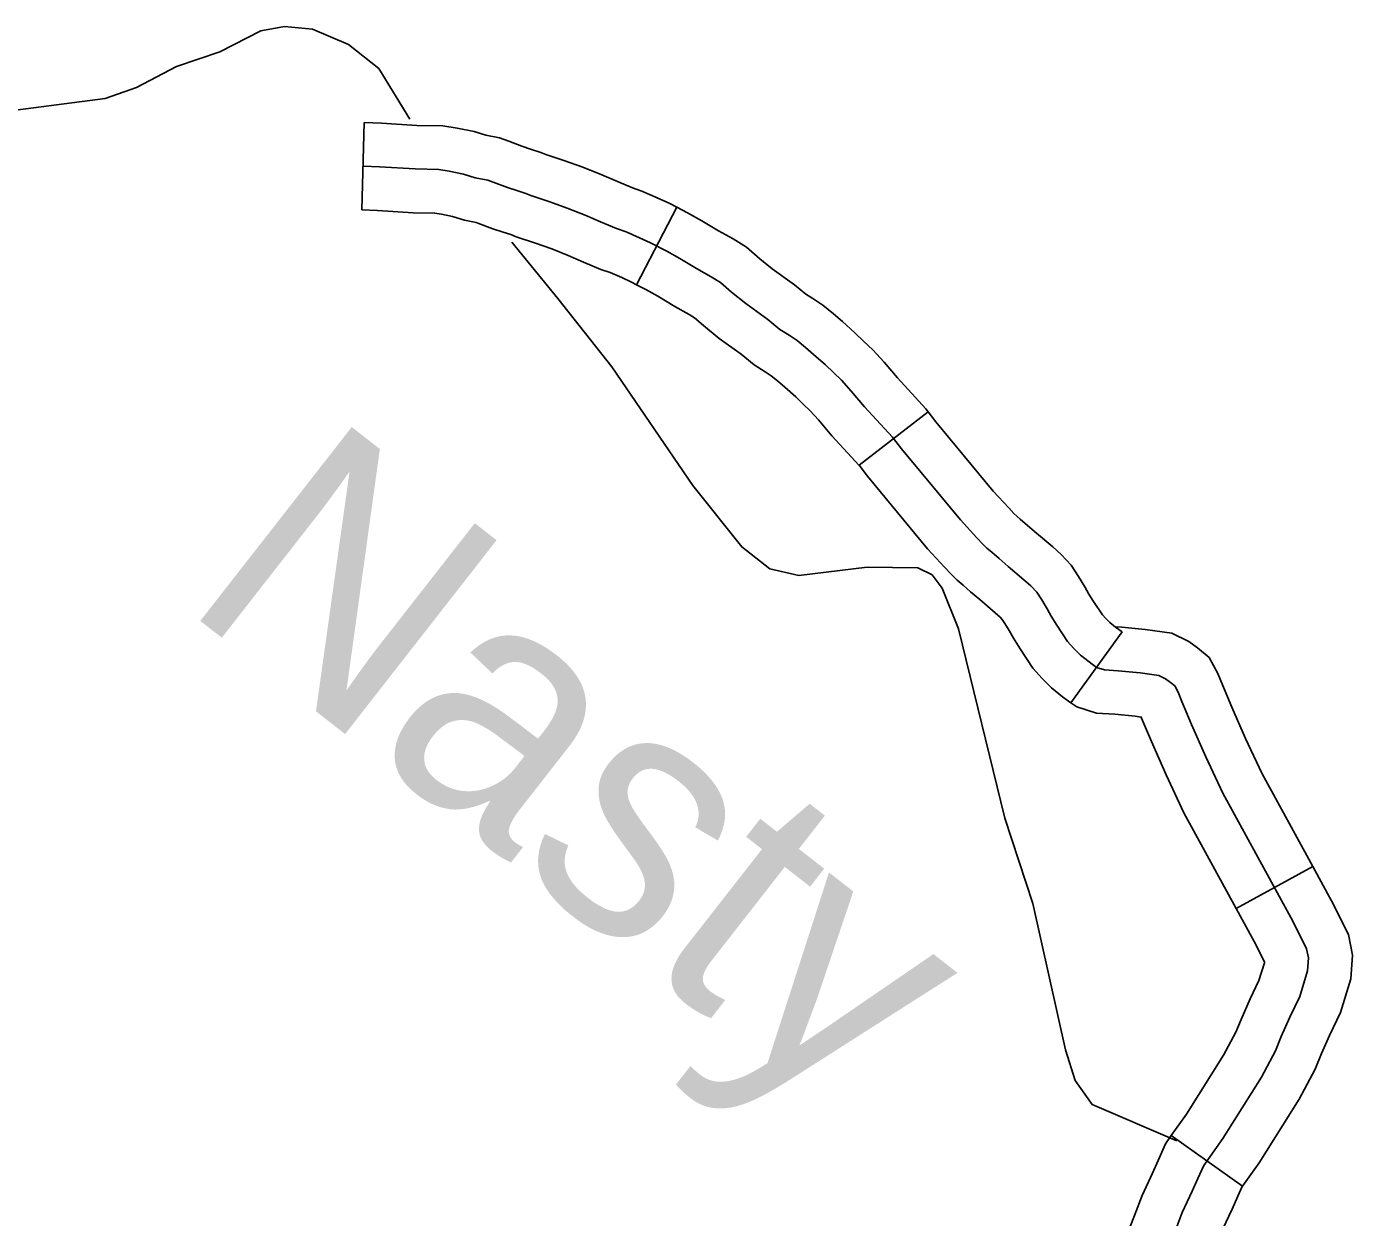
# Model space of a CAD drawing. Extents: x 1377389 to 1380723, y 1168351 to 1170484.
# Drawn here: x 1379348.45 to 1379393.98, y 1169243.69 to 1169284.58 of the extents above; entities that cross this region are included whole.
import ezdxf

# ---------------------------------------------------------------- set-up
doc = ezdxf.new("R2010")
doc.units = 0
doc.layers.add('B_Fill', color=7, linetype='Continuous')

msp = doc.modelspace()

# ---------------------------------------------------------------- linework, layer by layer
at = {"layer": 'B_Fill'}
for p, q in [((1379359.966, 1169278.28), (1379360.05, 1169281.279)), ((1379369.4, 1169275.714), (1379370.787, 1169278.374)), ((1379377.038, 1169269.515), (1379379.414, 1169271.346)), ((1379384.312, 1169261.361), (1379386.07, 1169263.792)), ((1379389.99, 1169254.296), (1379392.623, 1169255.734)), ((1379387.762, 1169246.499), (1379390.208, 1169244.763))]:
    msp.add_line(p, q, dxfattribs=at)
for points in [[(1379347.55, 1169281.635), (1379351.146, 1169282.106), (1379352.231, 1169282.48), (1379353.605, 1169283.202), (1379355.085, 1169283.708), (1379356.498, 1169284.432), (1379357.312, 1169284.577), (1379358.272, 1169284.487), (1379359.505, 1169283.965), (1379360.548, 1169283.136), (1379361.616, 1169281.398)], [(1379360.05, 1169281.279), (1379360.641, 1169281.263), (1379361.856, 1169281.185), (1379362.751, 1169281.167), (1379363.239, 1169281.083), (1379363.825, 1169280.969), (1379364.222, 1169280.842), (1379364.697, 1169280.754), (1379365.01, 1169280.637), (1379365.461, 1169280.465), (1379365.754, 1169280.371), (1379366.115, 1169280.25), (1379366.281, 1169280.184), (1379366.905, 1169279.983), (1379367.552, 1169279.747), (1379368.205, 1169279.487), (1379368.748, 1169279.251), (1379369.256, 1169279.04), (1379369.584, 1169278.922), (1379370.103, 1169278.701), (1379370.538, 1169278.504), (1379370.787, 1169278.374)], [(1379360.008, 1169279.78), (1379360.572, 1169279.764), (1379361.793, 1169279.686), (1379362.607, 1169279.67), (1379362.968, 1169279.607), (1379363.453, 1169279.513), (1379363.856, 1169279.384), (1379364.294, 1169279.303), (1379364.479, 1169279.234), (1379364.964, 1169279.049), (1379365.287, 1169278.945), (1379365.598, 1169278.841), (1379365.772, 1169278.772), (1379366.418, 1169278.564), (1379367.018, 1169278.345), (1379367.629, 1169278.102), (1379368.16, 1169277.871), (1379368.714, 1169277.64), (1379369.037, 1169277.525), (1379369.499, 1169277.328), (1379369.88, 1169277.155), (1379370.434, 1169276.866), (1379370.884, 1169276.612), (1379371.461, 1169276.266), (1379371.957, 1169275.988), (1379372.28, 1169275.792), (1379372.661, 1169275.457), (1379373.146, 1169275.064), (1379373.907, 1169274.522), (1379374.323, 1169274.175), (1379374.634, 1169273.979), (1379374.911, 1169273.794), (1379375.2, 1169273.563), (1379375.477, 1169273.32), (1379375.881, 1169272.962), (1379376.158, 1169272.697), (1379376.435, 1169272.431), (1379376.769, 1169272.061), (1379377.231, 1169271.519), (1379378.189, 1169270.479), (1379378.5, 1169270.075), (1379380.52, 1169267.638), (1379381.085, 1169267.025), (1379381.282, 1169266.818), (1379381.432, 1169266.667), (1379381.593, 1169266.529), (1379381.847, 1169266.309), (1379382.159, 1169266.044), (1379382.701, 1169265.582), (1379382.932, 1169265.374), (1379383.14, 1169265.154), (1379383.313, 1169264.889), (1379383.497, 1169264.588), (1379383.636, 1169264.334), (1379383.832, 1169264.022), (1379384.201, 1169263.468), (1379384.417, 1169263.222), (1379384.647, 1169262.992), (1379384.935, 1169262.762), (1379385.194, 1169262.574), (1379385.467, 1169262.488), (1379385.941, 1169262.459), (1379386.689, 1169262.387), (1379387.336, 1169262.301), (1379387.566, 1169262.186), (1379387.739, 1169262.056), (1379387.883, 1169261.941), (1379387.998, 1169261.725), (1379388.127, 1169261.409), (1379388.458, 1169260.617), (1379388.947, 1169259.509), (1379389.534, 1169258.26), (1379391.935, 1169253.864), (1379392.409, 1169252.915), (1379392.472, 1169252.599), (1379392.442, 1169252.152), (1379392.173, 1169251.271), (1379391.831, 1169250.562), (1379391.537, 1169249.901), (1379391.342, 1169249.412), (1379390.853, 1169248.507), (1379389.533, 1169246.402), (1379388.873, 1169245.473), (1379388.677, 1169245.032), (1379388.481, 1169244.592), (1379388.139, 1169243.858), (1379387.895, 1169243.222)], [(1379359.966, 1169278.28), (1379360.503, 1169278.265), (1379361.731, 1169278.186), (1379362.464, 1169278.172), (1379362.696, 1169278.132), (1379363.081, 1169278.057), (1379363.49, 1169277.926), (1379363.892, 1169277.852), (1379363.948, 1169277.831), (1379364.466, 1169277.634), (1379364.82, 1169277.52), (1379365.082, 1169277.432), (1379365.262, 1169277.36), (1379365.93, 1169277.145), (1379366.484, 1169276.943), (1379367.054, 1169276.717), (1379367.572, 1169276.491), (1379368.173, 1169276.241), (1379368.491, 1169276.127), (1379368.895, 1169275.955), (1379369.222, 1169275.806), (1379369.4, 1169275.714)], [(1379370.787, 1169278.374), (1379371.149, 1169278.185), (1379371.639, 1169277.908), (1379372.213, 1169277.564), (1379372.713, 1169277.285), (1379373.172, 1169277.006), (1379373.629, 1169276.604), (1379374.054, 1169276.259), (1379374.824, 1169275.71), (1379375.207, 1169275.391), (1379375.451, 1169275.237), (1379375.798, 1169275.006), (1379376.163, 1169274.713), (1379376.468, 1169274.446), (1379376.898, 1169274.065), (1379377.196, 1169273.779), (1379377.511, 1169273.477), (1379377.897, 1169273.051), (1379378.354, 1169272.513), (1379379.337, 1169271.447), (1379379.414, 1169271.346)], [(1379365.12, 1169277.171), (1379366.7, 1169275.24), (1379368.548, 1169272.896), (1379371.329, 1169268.819), (1379373.011, 1169266.709), (1379373.972, 1169265.958), (1379374.976, 1169265.729), (1379377.321, 1169266.021), (1379379.057, 1169265.995), (1379379.544, 1169265.749), (1379379.897, 1169265.3), (1379380.459, 1169263.896), (1379382.039, 1169257.401), (1379383.008, 1169254.469), (1379384.123, 1169249.44)], [(1379369.4, 1169275.714), (1379369.718, 1169275.548), (1379370.129, 1169275.316), (1379370.709, 1169274.968), (1379371.202, 1169274.692), (1379371.389, 1169274.579), (1379371.693, 1169274.311), (1379372.237, 1169273.87), (1379372.99, 1169273.333), (1379373.439, 1169272.959), (1379373.818, 1169272.72), (1379374.025, 1169272.582), (1379374.237, 1169272.413), (1379374.485, 1169272.195), (1379374.864, 1169271.859), (1379375.119, 1169271.614), (1379375.358, 1169271.385), (1379375.642, 1169271.072), (1379376.108, 1169270.524), (1379377.041, 1169269.511), (1379377.038, 1169269.515)], [(1379379.414, 1169271.346), (1379379.672, 1169271.011), (1379381.649, 1169268.626), (1379382.182, 1169268.049), (1379382.358, 1169267.863), (1379382.452, 1169267.768), (1379382.572, 1169267.665), (1379382.824, 1169267.447), (1379383.132, 1169267.185), (1379383.689, 1169266.71), (1379383.98, 1169266.448), (1379384.322, 1169266.087), (1379384.58, 1169265.691), (1379384.796, 1169265.341), (1379384.93, 1169265.093), (1379385.091, 1169264.838), (1379385.394, 1169264.383), (1379385.512, 1169264.248), (1379385.65, 1169264.111), (1379385.843, 1169263.956), (1379386.07, 1169263.792)], [(1379377.038, 1169269.515), (1379377.328, 1169269.138), (1379379.391, 1169266.649), (1379379.989, 1169266.002), (1379380.205, 1169265.772), (1379380.411, 1169265.566), (1379380.614, 1169265.392), (1379380.87, 1169265.171), (1379381.186, 1169264.902), (1379381.713, 1169264.453), (1379381.883, 1169264.299), (1379381.957, 1169264.222), (1379382.045, 1169264.086), (1379382.199, 1169263.836), (1379382.341, 1169263.575), (1379382.573, 1169263.207), (1379383.008, 1169262.553), (1379383.322, 1169262.196), (1379383.645, 1169261.873), (1379384.026, 1169261.568), (1379384.312, 1169261.361)], [(1379385.823, 1169263.969), (1379386.059, 1169263.955), (1379386.86, 1169263.878), (1379387.783, 1169263.755), (1379388.359, 1169263.467), (1379388.658, 1169263.242), (1379389.061, 1169262.919), (1379389.358, 1169262.363), (1379389.514, 1169261.981), (1379389.836, 1169261.209), (1379390.312, 1169260.13), (1379390.872, 1169258.939), (1379392.623, 1169255.734)], [(1379384.316, 1169261.358), (1379384.513, 1169261.216), (1379385.191, 1169261.002), (1379385.824, 1169260.964), (1379386.518, 1169260.897), (1379386.727, 1169260.869), (1379386.741, 1169260.836), (1379387.08, 1169260.025), (1379387.582, 1169258.887), (1379388.196, 1169257.58), (1379389.99, 1169254.296)], [(1379392.623, 1169255.734), (1379393.265, 1169254.559), (1379393.841, 1169253.406), (1379393.983, 1169252.696), (1379393.927, 1169251.878), (1379393.574, 1169250.723), (1379393.192, 1169249.932), (1379392.92, 1169249.318), (1379392.703, 1169248.775), (1379392.149, 1169247.751), (1379390.781, 1169245.569), (1379390.208, 1169244.763)], [(1379389.99, 1169254.296), (1379390.606, 1169253.169), (1379390.959, 1169252.461), (1379390.957, 1169252.426), (1379390.772, 1169251.819), (1379390.469, 1169251.192), (1379390.155, 1169250.484), (1379389.981, 1169250.049), (1379389.556, 1169249.262), (1379388.285, 1169247.236), (1379387.762, 1169246.499)], [(1379384.123, 1169249.44), (1379384.455, 1169248.389), (1379385.039, 1169247.567), (1379387.949, 1169246.322)], [(1379387.762, 1169246.499), (1379387.563, 1169246.218), (1379387.306, 1169245.641), (1379387.116, 1169245.213), (1379386.758, 1169244.444), (1379386.494, 1169243.758), (1379386.205, 1169243.001), (1379385.7, 1169242.014), (1379385.002, 1169240.318), (1379384.87, 1169240.027), (1379384.563, 1169239.208), (1379384.25, 1169238.412)], [(1379390.208, 1169244.763), (1379390.183, 1169244.727), (1379390.048, 1169244.423), (1379389.847, 1169243.97), (1379389.521, 1169243.271), (1379389.295, 1169242.685), (1379388.949, 1169241.779), (1379388.427, 1169240.758), (1379387.756, 1169239.127), (1379387.644, 1169238.88), (1379387.364, 1169238.133), (1379387.041, 1169237.314)]]:
    msp.add_lwpolyline(points, dxfattribs=at)

# ---------------------------------------------------------------- texts
msp.add_text('Nasty', height=8.448, rotation=321.9974, dxfattribs=at).set_placement((1379353.687, 1169264.741))

doc.saveas('drawing.dxf')
